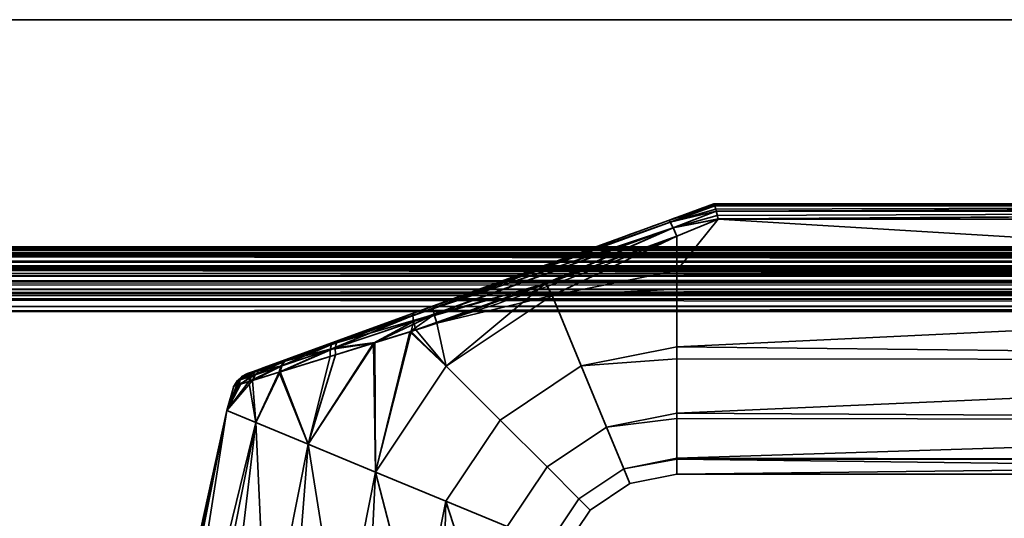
# Model space of a CAD drawing. Header units: millimetres. Extents: x -625 to 3725, y -115 to 86.
# Tile 344 of 656: x 1065 to 1146, y 45 to 86. Entities that reach past the tile are written whole.
import ezdxf

# ---------------------------------------------------------------- set-up
doc = ezdxf.new("R2010")
doc.units = ezdxf.units.MM
doc.layers.add('152', color=7, linetype='Continuous', true_color=0xffffff)

# ---------------------------------------------------------------- blocks, each defined once
blk = doc.blocks.new('UG_SURFACE_002')
at = {"layer": '152', "color": 252, "linetype": 'Continuous', "lineweight": 35}
for points in [[(813, 86, 2237), (2187, 86, 2237), (2037, 86, 2087), (963, 86, 2087)], [(2187, -14, 2237), (2187, 86, 2237), (813, 86, 2237), (813, -14, 2237)], [(963, -14, 2087), (963, 86, 2087), (2037, 86, 2087), (2037, -14, 2087)]]:
    blk.add_3dface(points, dxfattribs=at)
blk = doc.blocks.new('UG_SURFACE_060')
at = {"layer": '152', "color": 32, "linetype": 'Continuous', "lineweight": 35}
for points in [[(1118.316, 69.659, 1116.438), (1122, 71, 1115.949), (1122, 71, 1092.051), (1118.316, 69.659, 1091.562)], [(1118.316, 69.659, 1091.562), (1122.002, 71, 1092), (1122.07, 70.888, 1091.34)], [(1118.316, 69.659, 1091.562), (1122, 71, 1092.051), (1122.002, 71, 1092)], [(1122.07, 70.888, 1116.66), (1122.002, 71, 1116), (1118.316, 69.659, 1116.438)], [(1122.002, 71, 1116), (1122, 71, 1115.949), (1118.316, 69.659, 1116.438)], [(1118.316, 69.659, 1091.562), (1122.07, 70.888, 1091.34), (1122.081, 70.853, 1091.277)], [(1122.081, 70.853, 1116.723), (1122.07, 70.888, 1116.66), (1118.316, 69.659, 1116.438)], [(1122.081, 70.853, 1091.277), (1118.46, 69.517, 1090.73), (1118.316, 69.659, 1091.562)], [(1118.316, 69.659, 1116.438), (1118.46, 69.517, 1117.27), (1122.081, 70.853, 1116.723)], [(1118.46, 69.517, 1090.73), (1122.081, 70.853, 1091.277), (1122.087, 70.835, 1091.243)], [(1122.087, 70.835, 1116.757), (1122.081, 70.853, 1116.723), (1118.46, 69.517, 1117.27)], [(1118.46, 69.517, 1090.73), (1122.087, 70.835, 1091.243), (1122.169, 70.566, 1090.757)], [(1122.169, 70.566, 1117.244), (1122.087, 70.835, 1116.757), (1118.46, 69.517, 1117.27)], [(1217, 71, 1116), (1217, 71, 1092), (1122, 71, 1092.051), (1122, 71, 1115.949)], [(1217, 71, 1092), (1122.002, 71, 1092), (1122, 71, 1092.051)], [(1122, 71, 1115.949), (1122.002, 71, 1116), (1217, 71, 1116)], [(1122.07, 70.888, 1091.34), (1122.002, 71, 1092), (1217, 71, 1092)], [(1217, 71, 1116), (1122.002, 71, 1116), (1122.07, 70.888, 1116.66)], [(1217, 71, 1092), (1122.081, 70.853, 1091.277), (1122.07, 70.888, 1091.34)], [(1122.07, 70.888, 1116.66), (1122.081, 70.853, 1116.723), (1217, 71, 1116)], [(1122.087, 70.835, 1091.243), (1122.081, 70.853, 1091.277), (1217, 71, 1092)], [(1217, 71, 1116), (1122.081, 70.853, 1116.723), (1122.087, 70.835, 1116.757)], [(1217, 71, 1092), (1217, 70.847, 1091.236), (1122.087, 70.835, 1091.243)], [(1122.087, 70.835, 1116.757), (1217, 70.847, 1116.764), (1217, 71, 1116)], [(1122.169, 70.566, 1090.757), (1122.087, 70.835, 1091.243), (1217, 70.847, 1091.236)], [(1217, 70.846, 1116.768), (1217, 70.847, 1116.764), (1122.087, 70.835, 1116.757)], [(1217, 70.846, 1116.768), (1122.087, 70.835, 1116.757), (1122.169, 70.566, 1117.244)], [(1217, 70.847, 1091.236), (1122.206, 70.416, 1090.621), (1122.169, 70.566, 1090.757)], [(1122.169, 70.566, 1117.244), (1122.206, 70.416, 1117.379), (1217, 70.846, 1116.768)], [(1122.21, 70.399, 1090.607), (1122.206, 70.416, 1090.621), (1217, 70.847, 1091.236)], [(1217, 70.846, 1116.768), (1122.206, 70.416, 1117.379), (1122.21, 70.399, 1117.393)], [(1217, 70.847, 1091.236), (1217, 70.846, 1091.232), (1122.21, 70.399, 1090.607)], [(1217, 70.846, 1091.232), (1217, 70.415, 1090.589), (1122.21, 70.399, 1090.607)], [(1122.21, 70.399, 1117.393), (1217, 70.415, 1117.411), (1217, 70.846, 1116.768)], [(1118.46, 69.517, 1090.73), (1122.169, 70.566, 1090.757), (1122.206, 70.416, 1090.621)], [(1122.206, 70.416, 1117.379), (1122.169, 70.566, 1117.244), (1118.46, 69.517, 1117.27)], [(1122.206, 70.416, 1090.621), (1118.703, 69.056, 1090.051), (1118.46, 69.517, 1090.73)], [(1118.46, 69.517, 1117.27), (1118.703, 69.056, 1117.949), (1122.206, 70.416, 1117.379)], [(1118.703, 69.056, 1090.051), (1122.206, 70.416, 1090.621), (1122.21, 70.399, 1090.607)], [(1122.21, 70.399, 1117.393), (1122.206, 70.416, 1117.379), (1118.703, 69.056, 1117.949)], [(1118.703, 69.056, 1090.051), (1122.21, 70.399, 1090.607), (1122.289, 70.067, 1090.308)], [(1122.289, 70.067, 1117.692), (1122.21, 70.399, 1117.393), (1118.703, 69.056, 1117.949)], [(1122.289, 70.067, 1090.308), (1122.35, 69.783, 1090.16), (1118.703, 69.056, 1090.051)], [(1118.703, 69.056, 1117.949), (1122.35, 69.783, 1117.84), (1122.289, 70.067, 1117.692)], [(1118.703, 69.056, 1090.051), (1122.35, 69.783, 1090.16), (1122.353, 69.769, 1090.154)], [(1122.353, 69.769, 1117.846), (1122.35, 69.783, 1117.84), (1118.703, 69.056, 1117.949)], [(1122.289, 70.067, 1090.308), (1122.21, 70.399, 1090.607), (1217, 70.415, 1090.589)], [(1217, 70.41, 1117.419), (1217, 70.415, 1117.411), (1122.21, 70.399, 1117.393)], [(1217, 70.41, 1117.419), (1122.21, 70.399, 1117.393), (1122.289, 70.067, 1117.692)], [(1217, 70.415, 1090.589), (1122.35, 69.783, 1090.16), (1122.289, 70.067, 1090.308)], [(1122.289, 70.067, 1117.692), (1122.35, 69.783, 1117.84), (1217, 70.41, 1117.419)], [(1122.353, 69.769, 1090.154), (1122.35, 69.783, 1090.16), (1217, 70.415, 1090.589)], [(1217, 70.41, 1117.419), (1122.35, 69.783, 1117.84), (1122.353, 69.769, 1117.846)], [(1217, 70.415, 1090.589), (1217, 70.41, 1090.581), (1122.353, 69.769, 1090.154)], [(1217, 70.41, 1090.581), (1217, 69.769, 1090.154), (1122.353, 69.769, 1090.154)], [(1122.353, 69.769, 1117.846), (1217, 69.769, 1117.846), (1217, 70.41, 1117.419)], [(1118.46, 69.517, 1090.73), (1097.487, 61.9, 1091.085), (1097.549, 62.1, 1091.876)], [(1097.487, 61.9, 1091.085), (1118.46, 69.517, 1090.73), (1118.703, 69.056, 1090.051)], [(1118.703, 69.056, 1090.051), (1097.551, 61.419, 1090.427), (1097.487, 61.9, 1091.085)], [(1097.549, 62.1, 1091.876), (1118.316, 69.659, 1091.562), (1118.46, 69.517, 1090.73)], [(1099.166, 62.689, 1116.361), (1118.316, 69.659, 1116.438), (1118.316, 69.659, 1091.562), (1097.549, 62.1, 1091.876)], [(1097.551, 61.419, 1090.427), (1118.703, 69.056, 1090.051), (1108.309, 64.529, 1089.831)], [(1118.703, 69.056, 1117.949), (1118.46, 69.517, 1117.27), (1099.136, 62.488, 1117.182)], [(1099.166, 62.689, 1116.361), (1099.136, 62.488, 1117.182), (1118.46, 69.517, 1117.27)], [(1099.136, 62.488, 1117.182), (1099.233, 61.986, 1117.857), (1118.703, 69.056, 1117.949)], [(1118.46, 69.517, 1117.27), (1118.316, 69.659, 1116.438), (1099.166, 62.689, 1116.361)], [(1118.703, 69.056, 1117.949), (1099.233, 61.986, 1117.857), (1108.345, 64.501, 1118.304)], [(1118.703, 69.056, 1090.051), (1119, 68.361, 1089.648), (1108.309, 64.529, 1089.831)], [(1108.345, 64.501, 1118.304), (1119, 68.361, 1118.352), (1118.703, 69.056, 1117.949)], [(1122.353, 69.769, 1090.154), (1119, 68.361, 1089.648), (1118.703, 69.056, 1090.051)], [(1118.703, 69.056, 1117.949), (1119, 68.361, 1118.352), (1122.353, 69.769, 1117.846)], [(1217, 64.025, 1089), (1119, 65.568, 1089.082), (1122.353, 69.769, 1090.154)], [(1119, 65.568, 1089.082), (1119, 68.361, 1089.648), (1122.353, 69.769, 1090.154)], [(1122.353, 69.769, 1117.846), (1119, 65.568, 1118.918), (1217, 64.025, 1119)], [(1122.353, 69.769, 1117.846), (1119, 68.361, 1118.352), (1119, 65.568, 1118.918)], [(1217, 64.025, 1119), (1217, 69.769, 1117.846), (1122.353, 69.769, 1117.846)], [(1122.353, 69.769, 1090.154), (1217, 69.769, 1090.154), (1217, 64.025, 1089)], [(1108.833, 63.546, 1089.082), (1108.309, 64.529, 1089.831), (1119, 68.361, 1089.648)], [(1119, 68.361, 1118.352), (1108.345, 64.501, 1118.304), (1108.833, 63.546, 1118.918)], [(1119, 68.361, 1089.648), (1119, 65.568, 1089.082), (1108.833, 63.546, 1089.082)], [(1108.833, 63.546, 1118.918), (1119, 65.568, 1118.918), (1119, 68.361, 1118.352)], [(1108.833, 63.546, 1089.082), (1119, 65.568, 1089.082), (1119, 64.051, 1089.242)], [(1119, 64.051, 1118.758), (1119, 65.568, 1118.918), (1108.833, 63.546, 1118.918)], [(1217, 64.025, 1089), (1119, 64.051, 1089.242), (1119, 65.568, 1089.082)], [(1119, 65.568, 1118.918), (1119, 64.051, 1118.758), (1217, 64.025, 1119)], [(1108.309, 64.529, 1089.831), (1097.728, 60.737, 1090.011), (1097.551, 61.419, 1090.427)], [(1100.214, 57.786, 1089.082), (1097.728, 60.737, 1090.011), (1108.309, 64.529, 1089.831)], [(1099.233, 61.986, 1117.857), (1099.441, 61.275, 1118.263), (1108.345, 64.501, 1118.304)], [(1108.833, 63.546, 1118.918), (1108.345, 64.501, 1118.304), (1099.441, 61.275, 1118.263)], [(1108.309, 64.529, 1089.831), (1108.833, 63.546, 1089.082), (1100.214, 57.786, 1089.082)], [(1099.441, 61.275, 1118.263), (1100.214, 57.786, 1118.918), (1108.833, 63.546, 1118.918)], [(1111.207, 57.815, 1089.734), (1104.6, 53.4, 1089.734), (1100.214, 57.786, 1089.082), (1108.833, 63.546, 1089.082)], [(1108.833, 63.546, 1118.918), (1100.214, 57.786, 1118.918), (1104.6, 53.4, 1118.266), (1111.207, 57.815, 1118.266)], [(1108.833, 63.546, 1118.918), (1111.207, 57.815, 1118.266), (1119, 59.365, 1118.266), (1119, 64.051, 1118.758)], [(1119, 64.051, 1089.242), (1119, 59.365, 1089.734), (1111.207, 57.815, 1089.734), (1108.833, 63.546, 1089.082)], [(1217, 64.025, 1119), (1119, 64.051, 1118.758), (1119, 59.365, 1118.266)], [(1119, 59.365, 1089.734), (1119, 64.051, 1089.242), (1217, 64.025, 1089)], [(1119, 59.365, 1118.266), (1217, 58.277, 1117.865), (1217, 64.025, 1119)], [(1217, 64.025, 1089), (1217, 58.277, 1090.135), (1119, 59.365, 1089.734)], [(1087.402, 58.407, 1111.613), (1091.485, 59.894, 1114.336), (1099.166, 62.689, 1116.361), (1091.101, 59.754, 1093.847)], [(1099.166, 62.689, 1116.361), (1097.549, 62.1, 1091.876), (1091.101, 59.754, 1093.847)], [(1099.136, 62.488, 1117.182), (1099.166, 62.689, 1116.361), (1091.485, 59.894, 1114.336)], [(1097.487, 61.9, 1091.085), (1097.551, 61.419, 1090.427), (1090.756, 59.141, 1092.691)], [(1090.756, 59.141, 1092.691), (1090.875, 59.546, 1093.233), (1097.487, 61.9, 1091.085)], [(1097.487, 61.9, 1091.085), (1090.875, 59.546, 1093.233), (1091.101, 59.754, 1093.847)], [(1091.101, 59.754, 1093.847), (1097.549, 62.1, 1091.876), (1097.487, 61.9, 1091.085)], [(1099.233, 61.986, 1117.857), (1091.164, 59.278, 1115.516), (1094.408, 59.716, 1116.839)], [(1091.271, 59.687, 1114.964), (1091.164, 59.278, 1115.516), (1099.233, 61.986, 1117.857)], [(1091.485, 59.894, 1114.336), (1091.271, 59.687, 1114.964), (1099.136, 62.488, 1117.182)], [(1099.233, 61.986, 1117.857), (1099.136, 62.488, 1117.182), (1091.271, 59.687, 1114.964)], [(1094.408, 59.716, 1116.839), (1097.239, 60.593, 1117.64), (1099.233, 61.986, 1117.857)], [(1097.239, 60.593, 1117.64), (1099.441, 61.275, 1118.263), (1099.233, 61.986, 1117.857)], [(1090.756, 59.141, 1092.691), (1097.551, 61.419, 1090.427), (1094.274, 59.671, 1091.138)], [(1097.551, 61.419, 1090.427), (1097.349, 60.62, 1090.135), (1094.274, 59.671, 1091.138)], [(1099.441, 61.275, 1118.263), (1097.239, 60.593, 1117.64), (1100.214, 57.786, 1118.918)], [(1097.551, 61.419, 1090.427), (1097.728, 60.737, 1090.011), (1097.349, 60.62, 1090.135)], [(1094.454, 49.167, 1089.082), (1094.274, 59.671, 1091.138), (1097.349, 60.62, 1090.135)], [(1097.239, 60.593, 1117.64), (1094.408, 59.716, 1116.839), (1094.454, 49.167, 1118.918)], [(1097.349, 60.62, 1090.135), (1100.214, 57.786, 1089.082), (1094.454, 49.167, 1089.082)], [(1094.454, 49.167, 1118.918), (1100.214, 57.786, 1118.918), (1097.239, 60.593, 1117.64)], [(1100.214, 57.786, 1089.082), (1097.349, 60.62, 1090.135), (1097.728, 60.737, 1090.011)], [(1091.101, 59.754, 1093.847), (1085.381, 57.672, 1109.074), (1087.402, 58.407, 1111.613)], [(1085.381, 57.672, 1109.074), (1091.101, 59.754, 1093.847), (1087.346, 58.387, 1096.441)], [(1090.875, 59.546, 1093.233), (1090.756, 59.141, 1092.691), (1086.75, 57.795, 1095.602)], [(1086.75, 57.795, 1095.602), (1087.001, 58.166, 1096.001), (1090.875, 59.546, 1093.233)], [(1090.875, 59.546, 1093.233), (1087.001, 58.166, 1096.001), (1087.346, 58.387, 1096.441)], [(1087.402, 58.407, 1111.613), (1087.059, 58.186, 1112.056), (1091.271, 59.687, 1114.964)], [(1091.164, 59.278, 1115.516), (1091.271, 59.687, 1114.964), (1087.059, 58.186, 1112.056)], [(1087.346, 58.387, 1096.441), (1091.101, 59.754, 1093.847), (1090.875, 59.546, 1093.233)], [(1091.271, 59.687, 1114.964), (1091.485, 59.894, 1114.336), (1087.402, 58.407, 1111.613)], [(1088.974, 51.437, 1116.99), (1094.408, 59.716, 1116.839), (1091.18, 58.716, 1115.926)], [(1094.408, 59.716, 1116.839), (1088.974, 51.437, 1116.99), (1094.454, 49.167, 1118.918)], [(1094.454, 49.167, 1089.082), (1088.974, 51.437, 1091.01), (1094.274, 59.671, 1091.138)], [(1090.759, 58.586, 1092.285), (1094.274, 59.671, 1091.138), (1088.974, 51.437, 1091.01)], [(1094.274, 59.671, 1091.138), (1090.759, 58.586, 1092.285), (1090.756, 59.141, 1092.691)], [(1091.164, 59.278, 1115.516), (1091.18, 58.716, 1115.926), (1094.408, 59.716, 1116.839)], [(1111.207, 57.815, 1089.734), (1119, 59.365, 1089.734), (1119, 58.376, 1090.305)], [(1119, 58.376, 1117.695), (1119, 59.365, 1118.266), (1111.207, 57.815, 1118.266)], [(1217, 58.277, 1090.135), (1119, 58.376, 1090.305), (1119, 59.365, 1089.734)], [(1119, 59.365, 1118.266), (1119, 58.376, 1117.695), (1217, 58.277, 1117.865)], [(1086.613, 57.308, 1095.278), (1086.75, 57.795, 1095.602), (1090.756, 59.141, 1092.691)], [(1090.756, 59.141, 1092.691), (1090.759, 58.586, 1092.285), (1086.613, 57.308, 1095.278)], [(1086.613, 57.308, 1095.278), (1090.759, 58.586, 1092.285), (1088.974, 51.437, 1091.01)], [(1086.675, 57.327, 1112.784), (1091.18, 58.716, 1115.926), (1091.164, 59.278, 1115.516)], [(1091.164, 59.278, 1115.516), (1086.809, 57.815, 1112.458), (1086.675, 57.327, 1112.784)], [(1088.974, 51.437, 1116.99), (1091.18, 58.716, 1115.926), (1086.675, 57.327, 1112.784)], [(1087.059, 58.186, 1112.056), (1086.809, 57.815, 1112.458), (1091.164, 59.278, 1115.516)], [(1087.346, 58.387, 1096.441), (1085.128, 57.58, 1099.384), (1084.033, 57.181, 1102.998), (1084.242, 57.257, 1106.238)], [(1084.142, 56.541, 1098.674), (1084.372, 56.992, 1098.879), (1086.75, 57.795, 1095.602)], [(1086.75, 57.795, 1095.602), (1086.613, 57.308, 1095.278), (1084.142, 56.541, 1098.674)], [(1084.242, 57.257, 1106.238), (1085.381, 57.672, 1109.074), (1087.346, 58.387, 1096.441)], [(1087.001, 58.166, 1096.001), (1086.75, 57.795, 1095.602), (1084.372, 56.992, 1098.879)], [(1084.372, 56.992, 1098.879), (1084.709, 57.348, 1099.121), (1087.001, 58.166, 1096.001)], [(1084.424, 56.629, 1109.854), (1086.675, 57.327, 1112.784), (1086.809, 57.815, 1112.458)], [(1086.809, 57.815, 1112.458), (1084.643, 57.084, 1109.63), (1084.424, 56.629, 1109.854)], [(1084.97, 57.441, 1109.363), (1084.643, 57.084, 1109.63), (1086.809, 57.815, 1112.458)], [(1087.001, 58.166, 1096.001), (1084.709, 57.348, 1099.121), (1085.128, 57.58, 1099.384)], [(1085.381, 57.672, 1109.074), (1084.97, 57.441, 1109.363), (1087.059, 58.186, 1112.056)], [(1086.809, 57.815, 1112.458), (1087.059, 58.186, 1112.056), (1084.97, 57.441, 1109.363)], [(1085.128, 57.58, 1099.384), (1087.346, 58.387, 1096.441), (1087.001, 58.166, 1096.001)], [(1087.059, 58.186, 1112.056), (1087.402, 58.407, 1111.613), (1085.381, 57.672, 1109.074)], [(1104.6, 53.4, 1089.734), (1100.185, 46.793, 1089.734), (1094.454, 49.167, 1089.082), (1100.214, 57.786, 1089.082)], [(1100.214, 57.786, 1118.918), (1094.454, 49.167, 1118.918), (1100.185, 46.793, 1118.266), (1104.6, 53.4, 1118.266)], [(1113.274, 52.824, 1092.853), (1108.42, 49.58, 1092.853), (1104.6, 53.4, 1089.734), (1111.207, 57.815, 1089.734)], [(1111.207, 57.815, 1118.266), (1104.6, 53.4, 1118.266), (1108.42, 49.58, 1115.147), (1113.274, 52.824, 1115.147)], [(1111.207, 57.815, 1118.266), (1113.274, 52.824, 1115.147), (1119, 53.963, 1115.147), (1119, 58.376, 1117.695)], [(1119, 58.376, 1090.305), (1119, 53.963, 1092.853), (1113.274, 52.824, 1092.853), (1111.207, 57.815, 1089.734)], [(1217, 58.277, 1117.865), (1119, 58.376, 1117.695), (1119, 53.963, 1115.147)], [(1119, 53.963, 1092.853), (1119, 58.376, 1090.305), (1217, 58.277, 1090.135)], [(1119, 53.963, 1115.147), (1217, 53.402, 1114.615), (1217, 58.277, 1117.865)], [(1217, 58.277, 1090.135), (1217, 53.402, 1093.385), (1119, 53.963, 1092.853)], [(1084.709, 57.348, 1099.121), (1084.372, 56.992, 1098.879), (1083.195, 56.594, 1102.889)], [(1083.195, 56.594, 1102.889), (1083.575, 56.943, 1102.941), (1084.709, 57.348, 1099.121)], [(1083.484, 56.335, 1100.914), (1083.195, 56.594, 1102.889), (1084.372, 56.992, 1098.879)], [(1083.575, 56.943, 1102.941), (1083.195, 56.594, 1102.889), (1083.419, 56.67, 1106.481)], [(1084.643, 57.084, 1109.63), (1083.419, 56.67, 1106.481), (1083.353, 56.295, 1107.104)], [(1083.353, 56.295, 1107.104), (1084.424, 56.629, 1109.854), (1084.643, 57.084, 1109.63)], [(1083.791, 57.02, 1106.364), (1083.419, 56.67, 1106.481), (1084.643, 57.084, 1109.63)], [(1083.419, 56.67, 1106.481), (1083.791, 57.02, 1106.364), (1083.575, 56.943, 1102.941)], [(1084.372, 56.992, 1098.879), (1084.142, 56.541, 1098.674), (1083.484, 56.335, 1100.914)], [(1084.709, 57.348, 1099.121), (1083.575, 56.943, 1102.941), (1084.033, 57.181, 1102.998)], [(1084.033, 57.181, 1102.998), (1083.575, 56.943, 1102.941), (1083.791, 57.02, 1106.364)], [(1084.242, 57.257, 1106.238), (1083.791, 57.02, 1106.364), (1084.97, 57.441, 1109.363)], [(1084.643, 57.084, 1109.63), (1084.97, 57.441, 1109.363), (1083.791, 57.02, 1106.364)], [(1083.791, 57.02, 1106.364), (1084.242, 57.257, 1106.238), (1084.033, 57.181, 1102.998)], [(1084.033, 57.181, 1102.998), (1085.128, 57.58, 1099.384), (1084.709, 57.348, 1099.121)], [(1084.142, 56.541, 1098.674), (1086.613, 57.308, 1095.278), (1084.692, 53.211, 1095.183)], [(1084.97, 57.441, 1109.363), (1085.381, 57.672, 1109.074), (1084.242, 57.257, 1106.238)], [(1084.692, 53.211, 1112.817), (1086.675, 57.327, 1112.784), (1084.424, 56.629, 1109.854)], [(1086.675, 57.327, 1112.784), (1084.692, 53.211, 1112.817), (1088.974, 51.437, 1116.99)], [(1088.974, 51.437, 1091.01), (1084.692, 53.211, 1095.183), (1086.613, 57.308, 1095.278)], [(1082.348, 54.182, 1107.119), (1084.692, 53.211, 1112.817), (1084.424, 56.629, 1109.854)], [(1084.424, 56.629, 1109.854), (1083.353, 56.295, 1107.104), (1082.348, 54.182, 1107.119)], [(1082.348, 54.182, 1100.881), (1083.484, 56.335, 1100.914), (1084.142, 56.541, 1098.674)], [(1084.142, 56.541, 1098.674), (1084.692, 53.211, 1095.183), (1082.348, 54.182, 1100.881)], [(1082.916, 56.158, 1102.843), (1083.484, 56.335, 1100.914), (1082.348, 54.182, 1100.881)], [(1082.348, 54.182, 1107.119), (1083.353, 56.295, 1107.104), (1083.15, 56.231, 1106.582)], [(1082.348, 54.182, 1107.119), (1083.15, 56.231, 1106.582), (1082.916, 56.158, 1102.843)], [(1082.916, 56.158, 1102.843), (1082.348, 54.182, 1100.881), (1082.348, 54.182, 1107.119)], [(1082.916, 56.158, 1102.843), (1083.15, 56.231, 1106.582), (1083.419, 56.67, 1106.481)], [(1083.419, 56.67, 1106.481), (1083.195, 56.594, 1102.889), (1082.916, 56.158, 1102.843)], [(1083.484, 56.335, 1100.914), (1082.916, 56.158, 1102.843), (1083.195, 56.594, 1102.889)], [(1083.419, 56.67, 1106.481), (1083.15, 56.231, 1106.582), (1083.353, 56.295, 1107.104)], [(1082.348, 54.182, 1100.881), (1079.328, 39, 1100.881), (1079, 39, 1104)], [(1079, 39, 1104), (1082.348, 54.182, 1107.119), (1082.348, 54.182, 1100.881)], [(1079, 39, 1104), (1079.164, 39, 1105.559), (1082.348, 54.182, 1107.119)], [(1079.164, 39, 1105.559), (1079.328, 39, 1107.119), (1082.348, 54.182, 1107.119)], [(1084.692, 53.211, 1112.817), (1082.348, 54.182, 1107.119), (1079.328, 39, 1107.119), (1081.234, 39, 1111.4)], [(1079.959, 39, 1099.465), (1079.328, 39, 1100.881), (1082.348, 54.182, 1100.881)], [(1082.348, 54.182, 1100.881), (1084.692, 53.211, 1095.183), (1081.865, 39, 1095.183), (1079.959, 39, 1099.465)], [(1113.274, 52.824, 1092.853), (1119, 53.963, 1092.853), (1119, 53.516, 1093.467)], [(1119, 53.516, 1114.532), (1119, 53.963, 1115.147), (1113.274, 52.824, 1115.147)], [(1217, 53.402, 1093.385), (1119, 53.516, 1093.467), (1119, 53.963, 1092.853)], [(1119, 53.963, 1115.147), (1119, 53.516, 1114.532), (1217, 53.402, 1114.615)], [(1081.234, 39, 1111.4), (1081.865, 39, 1112.817), (1084.692, 53.211, 1112.817)], [(1084.692, 53.211, 1112.817), (1081.865, 39, 1112.817), (1085.348, 39, 1115.953)], [(1083.017, 39, 1094.146), (1081.865, 39, 1095.183), (1084.692, 53.211, 1095.183)], [(1084.692, 53.211, 1095.183), (1088.974, 51.437, 1091.01), (1086.5, 39, 1091.01), (1083.017, 39, 1094.146)], [(1085.348, 39, 1115.953), (1086.5, 39, 1116.99), (1088.974, 51.437, 1116.99), (1084.692, 53.211, 1112.817)], [(1108.42, 49.58, 1092.853), (1105.176, 44.726, 1092.853), (1100.185, 46.793, 1089.734), (1104.6, 53.4, 1089.734)], [(1104.6, 53.4, 1118.266), (1100.185, 46.793, 1118.266), (1105.176, 44.726, 1115.147), (1108.42, 49.58, 1115.147)], [(1113.274, 52.824, 1115.147), (1114.677, 49.437, 1110.101), (1119, 50.297, 1110.101), (1119, 53.516, 1114.532)], [(1119, 53.516, 1093.467), (1119, 50.297, 1097.899), (1114.677, 49.437, 1097.899), (1113.274, 52.824, 1092.853)], [(1217, 53.402, 1114.615), (1119, 53.516, 1114.532), (1119, 50.297, 1110.101)], [(1119, 50.297, 1097.899), (1119, 53.516, 1093.467), (1217, 53.402, 1093.385)], [(1119, 50.297, 1110.101), (1217, 50.144, 1109.746), (1217, 53.402, 1114.615)], [(1119, 50.297, 1097.899), (1217, 53.402, 1093.385), (1217, 50.144, 1098.254)], [(1114.677, 49.437, 1097.899), (1111.012, 46.988, 1097.899), (1108.42, 49.58, 1092.853), (1113.274, 52.824, 1092.853)], [(1113.274, 52.824, 1115.147), (1108.42, 49.58, 1115.147), (1111.012, 46.988, 1110.101), (1114.677, 49.437, 1110.101)], [(1088.974, 51.437, 1116.99), (1086.5, 39, 1116.99), (1090.957, 39, 1118.439)], [(1087.975, 39, 1090.53), (1086.5, 39, 1091.01), (1088.974, 51.437, 1091.01)], [(1088.974, 51.437, 1091.01), (1094.454, 49.167, 1089.082), (1092.432, 39, 1089.082), (1087.975, 39, 1090.53)], [(1090.957, 39, 1118.439), (1092.432, 39, 1118.918), (1094.454, 49.167, 1118.918), (1088.974, 51.437, 1116.99)], [(1114.677, 49.437, 1097.899), (1119, 50.297, 1097.899), (1119, 50.218, 1098.27)], [(1119, 50.218, 1109.73), (1119, 50.297, 1110.101), (1114.677, 49.437, 1110.101)], [(1114.677, 49.437, 1110.101), (1115.173, 48.239, 1104), (1119, 49, 1104), (1119, 50.218, 1109.73)], [(1119, 50.218, 1098.27), (1119, 49, 1104), (1115.173, 48.239, 1104), (1114.677, 49.437, 1097.899)], [(1217, 50.144, 1098.254), (1119, 50.218, 1098.27), (1119, 50.297, 1097.899)], [(1119, 50.297, 1110.101), (1119, 50.218, 1109.73), (1217, 50.144, 1109.746)], [(1217, 50.144, 1109.746), (1119, 50.218, 1109.73), (1119, 49, 1104)], [(1217, 49, 1104), (1119, 49, 1104), (1119, 50.218, 1098.27)], [(1119, 50.218, 1098.27), (1217, 50.144, 1098.254), (1217, 49, 1104)], [(1119, 49, 1104), (1217, 49, 1104), (1217, 50.144, 1109.746)], [(1094.454, 49.167, 1118.918), (1092.432, 39, 1118.918), (1097.093, 39, 1118.428)], [(1093.974, 39, 1089.244), (1092.432, 39, 1089.082), (1094.454, 49.167, 1089.082)], [(1094.454, 49.167, 1089.082), (1100.185, 46.793, 1089.734), (1098.635, 39, 1089.734), (1093.974, 39, 1089.244)], [(1097.093, 39, 1118.428), (1098.635, 39, 1118.266), (1100.185, 46.793, 1118.266), (1094.454, 49.167, 1118.918)], [(1111.012, 46.988, 1097.899), (1108.563, 43.323, 1097.899), (1105.176, 44.726, 1092.853), (1108.42, 49.58, 1092.853)], [(1108.42, 49.58, 1115.147), (1105.176, 44.726, 1115.147), (1108.563, 43.323, 1110.101), (1111.012, 46.988, 1110.101)], [(1115.173, 48.239, 1104), (1111.929, 46.071, 1104), (1111.012, 46.988, 1097.899), (1114.677, 49.437, 1097.899)], [(1114.677, 49.437, 1110.101), (1111.012, 46.988, 1110.101), (1111.929, 46.071, 1104), (1115.173, 48.239, 1104)], [(1100.185, 46.793, 1118.266), (1098.635, 39, 1118.266), (1102.694, 39, 1115.923)], [(1099.978, 39, 1090.51), (1098.635, 39, 1089.734), (1100.185, 46.793, 1089.734)], [(1100.185, 46.793, 1089.734), (1105.176, 44.726, 1092.853), (1104.037, 39, 1092.853), (1099.978, 39, 1090.51)], [(1102.694, 39, 1115.923), (1104.037, 39, 1115.147), (1105.176, 44.726, 1115.147), (1100.185, 46.793, 1118.266)], [(1111.929, 46.071, 1104), (1109.761, 42.827, 1104), (1108.563, 43.323, 1097.899), (1111.012, 46.988, 1097.899)], [(1111.012, 46.988, 1110.101), (1108.563, 43.323, 1110.101), (1109.761, 42.827, 1104), (1111.929, 46.071, 1104)]]:
    blk.add_3dface(points, dxfattribs=at)
blk = doc.blocks.new('UG_SURFACE_084')
at = {"layer": '152', "color": 31, "linetype": 'Continuous', "lineweight": 35}
for points in [[(2023.25, 67.25, 2071.25), (1968.25, 67.25, 2016.25), (1031.75, 67.25, 2016.25), (976.75, 67.25, 2071.25)], [(2023.25, -17.75, 2071.25), (2023.25, 67.25, 2071.25), (976.75, 67.25, 2071.25), (976.75, -17.75, 2071.25)], [(1033.19, 67.001, 2014.81), (1031.75, 67.25, 2016.25), (1968.25, 67.25, 2016.25)], [(1968.25, 67.25, 2016.25), (1966.822, 66.908, 2014.822), (1033.19, 67.001, 2014.81)], [(1033.429, 66.96, 2014.571), (1033.19, 67.001, 2014.81), (1966.822, 66.908, 2014.822)], [(1033.429, 66.96, 2014.571), (1966.822, 66.908, 2014.822), (1965.984, 66.707, 2013.984)], [(1965.984, 66.707, 2013.984), (1034.494, 66.32, 2013.506), (1033.429, 66.96, 2014.571)], [(1965.984, 66.707, 2013.984), (1965.505, 66.344, 2013.505), (1034.494, 66.32, 2013.506)], [(1035.118, 65.946, 2012.882), (1034.494, 66.32, 2013.506), (1965.505, 66.344, 2013.505)], [(1035.118, 65.946, 2012.882), (1965.505, 66.344, 2013.505), (1964.566, 65.631, 2012.566)], [(1964.566, 65.631, 2012.566), (1035.616, 65.32, 2012.384), (1035.118, 65.946, 2012.882)], [(1964.566, 65.631, 2012.566), (1964.373, 65.346, 2012.373), (1035.616, 65.32, 2012.384)], [(1036.106, 64.705, 2011.894), (1035.616, 65.32, 2012.384), (1964.373, 65.346, 2012.373)], [(1036.106, 64.705, 2011.894), (1964.373, 65.346, 2012.373), (1963.743, 64.416, 2011.743)], [(1963.743, 64.416, 2011.743), (1036.38, 64.037, 2011.62), (1036.106, 64.705, 2011.894)], [(1963.743, 64.416, 2011.743), (1963.62, 64.043, 2011.62), (1036.38, 64.037, 2011.62)], [(1036.576, 63.558, 2011.424), (1036.38, 64.037, 2011.62), (1963.62, 64.043, 2011.62)], [(1036.576, 63.558, 2011.424), (1963.62, 64.043, 2011.62), (1963.341, 63.202, 2011.341)], [(1963.341, 63.202, 2011.341), (1036.698, 62.638, 2011.302), (1036.576, 63.558, 2011.424)], [(1963.341, 63.202, 2011.341), (1963.288, 62.644, 2011.288), (1036.698, 62.638, 2011.302)], [(1036.75, 62.25, 2011.25), (1036.698, 62.638, 2011.302), (1963.288, 62.644, 2011.288)], [(1963.288, 62.644, 2011.288), (1963.25, 62.25, 2011.25), (1036.75, 62.25, 2011.25)], [(1963.25, 62.25, 2011.25), (1963.25, 5, 2011.25), (1036.75, 5, 2011.25), (1036.75, 62.25, 2011.25)]]:
    blk.add_3dface(points, dxfattribs=at)
blk = doc.blocks.new('UG_SURFACE_085')
at = {"layer": '152', "color": 7, "linetype": 'Continuous', "lineweight": 35}
for points in [[(2023.25, 67.5, 2071.25), (976.75, 67.5, 2071.25), (976.75, 67.25, 2071.25), (2023.25, 67.25, 2071.25)], [(1968.25, 67.5, 2016.25), (1031.75, 67.5, 2016.25), (976.75, 67.5, 2071.25), (2023.25, 67.5, 2071.25)], [(1031.75, 67.5, 2016.25), (1968.25, 67.5, 2016.25), (1967.837, 67.429, 2015.837)], [(1967.837, 67.429, 2015.837), (1032.158, 67.402, 2015.842), (1031.75, 67.5, 2016.25)], [(1032.158, 67.402, 2015.842), (1967.837, 67.429, 2015.837), (1966.487, 67.195, 2014.487)], [(1966.487, 67.195, 2014.487), (1033.643, 67.046, 2014.357), (1032.158, 67.402, 2015.842)], [(1968.25, 67.25, 2016.25), (2023.25, 67.25, 2071.25), (976.75, 67.25, 2071.25), (1031.75, 67.25, 2016.25)], [(1966.571, 66.96, 2014.571), (1031.75, 67.25, 2016.25), (1033.58, 66.811, 2014.42)], [(1966.571, 66.96, 2014.571), (1968.25, 67.25, 2016.25), (1031.75, 67.25, 2016.25)], [(1033.58, 66.811, 2014.42), (1966.418, 66.868, 2014.418), (1966.571, 66.96, 2014.571)], [(1964.882, 65.946, 2012.882), (1966.418, 66.868, 2014.418), (1033.58, 66.811, 2014.42)], [(1964.882, 65.946, 2012.882), (1033.58, 66.811, 2014.42), (1034.016, 66.707, 2013.984)], [(1966.487, 67.195, 2014.487), (1966.353, 67.115, 2014.353), (1033.643, 67.046, 2014.357)], [(1034.13, 66.93, 2013.87), (1033.643, 67.046, 2014.357), (1966.353, 67.115, 2014.353)], [(1034.016, 66.707, 2013.984), (1964.731, 65.755, 2012.731), (1964.882, 65.946, 2012.882)], [(1034.016, 66.707, 2013.984), (1035.275, 65.752, 2012.725), (1964.731, 65.755, 2012.731)], [(1034.13, 66.93, 2013.87), (1966.353, 67.115, 2014.353), (1964.978, 66.289, 2012.978)], [(1964.978, 66.289, 2012.978), (1035.009, 66.262, 2012.991), (1034.13, 66.93, 2013.87)], [(1035.618, 65.8, 2012.382), (1035.009, 66.262, 2012.991), (1964.978, 66.289, 2012.978)], [(1035.618, 65.8, 2012.382), (1964.978, 66.289, 2012.978), (1964.714, 66.131, 2012.714)], [(1964.714, 66.131, 2012.714), (1036.088, 65.106, 2011.912), (1035.618, 65.8, 2012.382)], [(1964.714, 66.131, 2012.714), (1963.903, 65.113, 2011.903), (1036.088, 65.106, 2011.912)], [(1963.894, 64.705, 2011.894), (1964.731, 65.755, 2012.731), (1035.275, 65.752, 2012.725)], [(1963.894, 64.705, 2011.894), (1035.275, 65.752, 2012.725), (1035.434, 65.631, 2012.566)], [(1035.434, 65.631, 2012.566), (1963.631, 64.063, 2011.631), (1963.894, 64.705, 2011.894)], [(1035.434, 65.631, 2012.566), (1036.257, 64.416, 2011.743), (1963.631, 64.063, 2011.631)], [(1036.482, 64.524, 2011.518), (1036.088, 65.106, 2011.912), (1963.903, 65.113, 2011.903)], [(1036.482, 64.524, 2011.518), (1963.903, 65.113, 2011.903), (1963.676, 64.828, 2011.676)], [(1036.257, 64.416, 2011.743), (1036.371, 64.07, 2011.629), (1963.631, 64.063, 2011.631)], [(1963.676, 64.828, 2011.676), (1036.741, 63.741, 2011.259), (1036.482, 64.524, 2011.518)], [(1963.676, 64.828, 2011.676), (1963.236, 63.754, 2011.236), (1036.741, 63.741, 2011.259)], [(1963.424, 63.558, 2011.424), (1036.371, 64.07, 2011.629), (1036.659, 63.202, 2011.341)], [(1963.424, 63.558, 2011.424), (1963.631, 64.063, 2011.631), (1036.371, 64.07, 2011.629)], [(1036.659, 63.202, 2011.341), (1963.25, 62.25, 2011.25), (1963.424, 63.558, 2011.424)], [(1036.904, 63.249, 2011.096), (1036.741, 63.741, 2011.259), (1963.236, 63.754, 2011.236)], [(1036.904, 63.249, 2011.096), (1963.236, 63.754, 2011.236), (1963.183, 63.624, 2011.183)], [(1963.183, 63.624, 2011.183), (1037, 62.25, 2011), (1036.904, 63.249, 2011.096)], [(1963.183, 63.624, 2011.183), (1963, 62.25, 2011), (1037, 62.25, 2011)], [(1036.659, 63.202, 2011.341), (1036.75, 62.25, 2011.25), (1963.25, 62.25, 2011.25)], [(1963.25, 5, 2011.25), (1963.25, 62.25, 2011.25), (1036.75, 62.25, 2011.25), (1036.75, 5, 2011.25)], [(1037, 5, 2011), (1037, 62.25, 2011), (1963, 62.25, 2011), (1963, 5, 2011)]]:
    blk.add_3dface(points, dxfattribs=at)

msp = doc.modelspace()

# ---------------------------------------------------------------- linework, layer by layer
at = {"layer": '152', "color": 251, "linetype": 'Continuous', "lineweight": -3, "true_color": 0x636466}
for p, q in [((2187, 86, 2237), (813, 86, 2237)), ((963, 86, 2087), (2037, 86, 2087)), ((1122, 71, 1115.949), (1122, 71, 1092.051)), ((1122.002, 71, 1116), (1217, 71, 1116)), ((1217, 71, 1092), (1122.002, 71, 1092)), ((1217, 69.769, 1117.846), (1122.353, 69.769, 1117.846)), ((1122.353, 69.769, 1090.154), (1217, 69.769, 1090.154)), ((2023.25, 67.5, 2071.25), (976.75, 67.5, 2071.25)), ((1968.25, 67.5, 2016.25), (1031.75, 67.5, 2016.25)), ((2023.25, 67.25, 2071.25), (976.75, 67.25, 2071.25)), ((2023.25, 67.25, 2071.25), (976.75, 67.25, 2071.25)), ((1968.25, 67.25, 2016.25), (1031.75, 67.25, 2016.25)), ((1963.25, 62.25, 2011.25), (1036.75, 62.25, 2011.25)), ((1963.25, 62.25, 2011.25), (1036.75, 62.25, 2011.25)), ((1963, 62.25, 2011), (1037, 62.25, 2011))]:
    msp.add_line(p, q, dxfattribs=at)
at = {"layer": '152', "color": 251, "linetype": 'Continuous', "lineweight": -3, "true_color": 0x636466, "extrusion": (0.934658, 0.340188, 0.103375)}
msp.add_arc((-319.028, 974.617, 1181.781), 2, 285.85564, 0, dxfattribs=at)
at = {"layer": '152', "color": 251, "linetype": 'Continuous', "lineweight": -3, "true_color": 0x636466, "extrusion": (0.934658, 0.340188, -0.103375)}
msp.add_arc((-319.028, 1221.554, 953.528), 2, 0, 74.14436, dxfattribs=at)
at = {"layer": '152', "color": 251, "linetype": 'Continuous', "lineweight": -3, "true_color": 0x636466, "extrusion": (1, 0, 0)}
msp.add_arc((64, 1104, 1119), 15, 73.09721, 286.90279, dxfattribs=at)
at = {"layer": '152', "color": 251, "linetype": 'Continuous', "lineweight": -3, "true_color": 0x636466, "extrusion": (-0.34202, 0.939693, 0)}
for start_param, end_param in [(5.007398, 5.117253), (1.165933, 1.275787)]:
    msp.add_ellipse((1107.931, 65.879, 1104), major_axis=(35.717, 13), ratio=0.34202, start_param=start_param, end_param=end_param, dxfattribs=at)
at = {"layer": '152', "color": 251, "linetype": 'Continuous', "lineweight": -3, "true_color": 0x636466, "extrusion": (0.387206, -0.921993, 0)}
for start_param, end_param in [(1.176005, 1.275787), (5.007398, 5.10718)]:
    msp.add_ellipse((1108.615, 64, 1104), major_axis=(35.717, 15), ratio=0.387206, start_param=start_param, end_param=end_param, dxfattribs=at)
at = {"layer": '152', "color": 251, "linetype": 'Continuous', "lineweight": -3, "true_color": 0x636466}
for points in [[(1122, 71, 1115.949), (1122, 71, 1115.966), (1122.001, 71, 1115.983), (1122.002, 71, 1116)], [(1122.002, 71, 1092), (1122.001, 71, 1092.017), (1122, 71, 1092.034), (1122, 71, 1092.051)], [(1122.353, 69.769, 1090.154), (1122.206, 70.484, 1090.452), (1122.061, 71, 1091.202), (1122.002, 71, 1092)], [(1122.002, 71, 1116), (1122.061, 71, 1116.798), (1122.206, 70.484, 1117.548), (1122.353, 69.769, 1117.846)], [(1968.25, 67.25, 2016.25), (1656.083, 67.25, 2016.25), (1343.917, 67.25, 2016.25), (1031.75, 67.25, 2016.25)]]:
    msp.add_open_spline(points, degree=3, dxfattribs=at)
for points, knots in [([(1118.316, 69.659, 1091.562), (1114.985, 68.447, 1091.193), (1111.659, 67.236, 1091.147), (1105.007, 64.815, 1091.18), (1101.682, 63.605, 1091.261), (1096.703, 61.793, 1091.991), (1095.055, 61.193, 1092.344), (1091.874, 60.035, 1093.416), (1090.315, 59.467, 1094.149), (1087.534, 58.456, 1096.12), (1086.29, 58.003, 1097.38), (1084.951, 57.515, 1099.658), (1084.595, 57.386, 1100.478), (1084.114, 57.211, 1102.174), (1083.984, 57.163, 1103.077), (1083.976, 57.16, 1105.753), (1084.478, 57.343, 1107.522), (1086.264, 57.993, 1110.592), (1087.508, 58.446, 1111.855), (1090.283, 59.456, 1113.833), (1091.841, 60.023, 1114.57), (1095.021, 61.18, 1115.648), (1096.654, 61.775, 1116), (1101.629, 63.585, 1116.735), (1104.977, 64.804, 1116.82), (1111.646, 67.231, 1116.853), (1114.98, 68.445, 1116.807), (1118.316, 69.659, 1116.438)], [0, 0, 0, 0, 0.125, 0.125, 0.25, 0.25, 0.3125, 0.3125, 0.375, 0.375, 0.4375, 0.4375, 0.46875, 0.46875, 0.5, 0.5, 0.5625, 0.5625, 0.625, 0.625, 0.6875, 0.6875, 0.75, 0.75, 0.875, 0.875, 1, 1, 1, 1]), ([(1119, 68.361, 1118.352), (1117.257, 67.644, 1118.57), (1115.509, 66.939, 1118.681), (1111.999, 65.574, 1118.808), (1110.235, 64.916, 1118.824), (1106.689, 63.651, 1118.792), (1104.907, 63.044, 1118.744), (1101.329, 61.87, 1118.509), (1099.523, 61.297, 1118.319), (1095.969, 60.188, 1117.666), (1094.224, 59.651, 1117.205), (1090.847, 58.613, 1115.848), (1089.223, 58.114, 1114.949), (1086.365, 57.232, 1112.627), (1085.113, 56.843, 1111.181), (1083.356, 56.296, 1107.833), (1082.866, 56.142, 1105.944), (1082.854, 56.139, 1103.1), (1082.971, 56.175, 1102.138), (1083.42, 56.316, 1100.311), (1083.753, 56.419, 1099.43), (1084.62, 56.69, 1097.744), (1085.138, 56.851, 1096.968), (1086.322, 57.218, 1095.534), (1086.992, 57.426, 1094.873), (1089.124, 58.084, 1093.114), (1090.745, 58.582, 1092.203), (1094.114, 59.617, 1090.83), (1095.862, 60.155, 1090.359), (1101.223, 61.827, 1089.358), (1104.837, 62.991, 1089.226), (1110.195, 64.901, 1089.176), (1111.97, 65.564, 1089.192), (1115.499, 66.935, 1089.318), (1117.254, 67.642, 1089.43), (1119, 68.361, 1089.648)], [0, 0, 0, 0, 0.0625, 0.0625, 0.125, 0.125, 0.1875, 0.1875, 0.25, 0.25, 0.3125, 0.3125, 0.375, 0.375, 0.4375, 0.4375, 0.5, 0.5, 0.53125, 0.53125, 0.5625, 0.5625, 0.59375, 0.59375, 0.625, 0.625, 0.6875, 0.6875, 0.75, 0.75, 0.875, 0.875, 0.9375, 0.9375, 1, 1, 1, 1])]:
    msp.add_open_spline(points, degree=3, knots=knots, dxfattribs=at)

# ---------------------------------------------------------------- block references
for name in ['UG_SURFACE_002', 'UG_SURFACE_060', 'UG_SURFACE_085', 'UG_SURFACE_084']:
    msp.add_blockref(name, (0, 0), dxfattribs=at)

doc.saveas('drawing.dxf')
